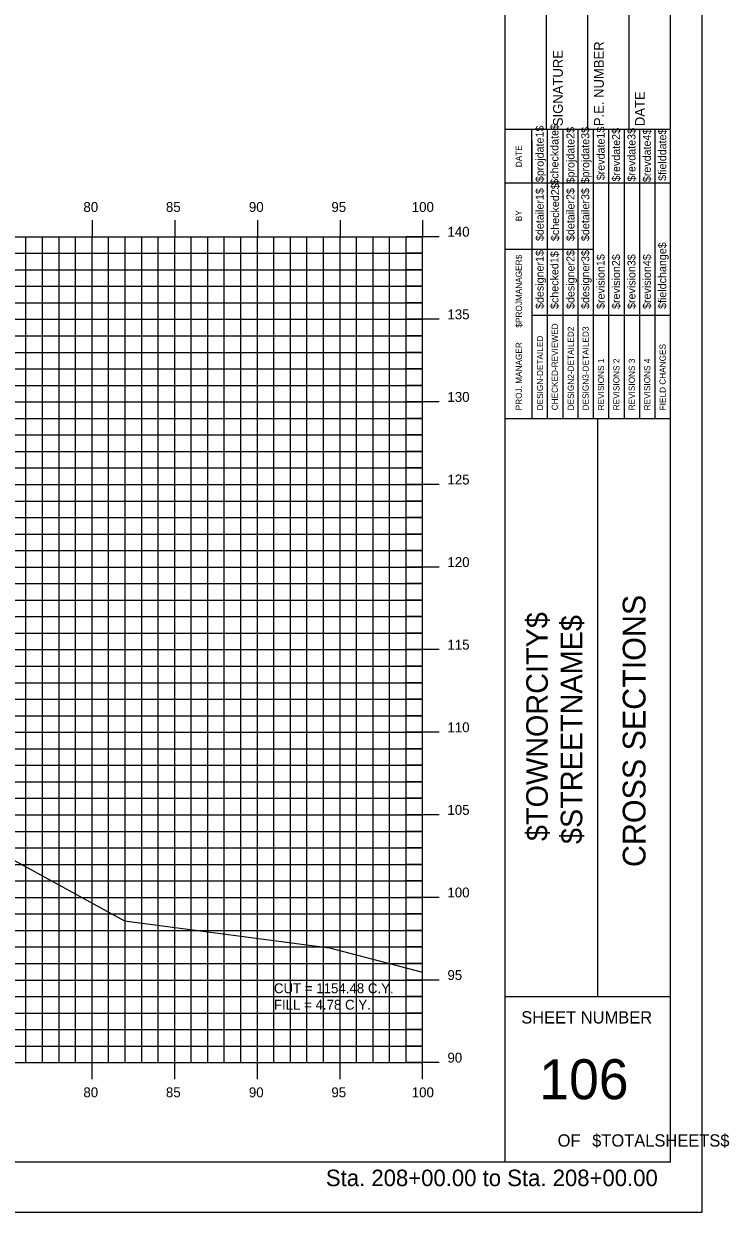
# Model space of a CAD drawing. Extents: x 850598 to 870284, y 366541 to 366651.
# Drawn here: x 868910.8 to 868953.5, y 366541.2 to 366613.1 of the extents above; entities that cross this region are included whole.
import ezdxf

# ---------------------------------------------------------------- set-up
doc = ezdxf.new("R2010")
doc.units = 0
for name, color, linetype in [('BORDER', 7, 'Continuous'), ('D_Text_Standard', 7, 'Continuous'), ('H_V ANNOTATION', 7, 'Continuous'), ('HIGHWAY_TITLE', 7, 'Continuous'), ('MAJOR', 7, 'Continuous'), ('MINOR', 7, 'Continuous'), ('PLOT BOUNDARY', 7, 'Continuous'), ('S_Roadway_Centerline', 7, 'Continuous')]:
    doc.layers.add(name, color=color, linetype=linetype)

msp = doc.modelspace()

# ---------------------------------------------------------------- linework, layer by layer
at = {"layer": 'BORDER'}
for p, q in [((868939.934, 366544.225), (868939.934, 366649.225)), ((868949.934, 366544.225), (868949.934, 366649.225)), ((868942.434, 366606.728), (868942.434, 366615.376)), ((868944.934, 366606.728), (868944.934, 366615.376)), ((868947.434, 366606.728), (868947.434, 366615.376)), ((868939.934, 366606.728), (868949.934, 366606.728)), ((868939.934, 366589.228), (868949.934, 366589.228)), ((868945.525, 366554.228), (868945.525, 366589.228)), ((868939.934, 366554.228), (868949.934, 366554.228)), ((868789.934, 366544.225), (868949.934, 366544.225))]:
    msp.add_line(p, q, dxfattribs=at)
for points in [[(868941.549, 366603.478), (868941.549, 366606.728)], [(868942.481, 366589.231), (868942.481, 366606.728)], [(868943.413, 366606.728), (868943.413, 366589.231)], [(868944.345, 366589.231), (868944.345, 366606.728)], [(868945.276, 366589.231), (868945.276, 366606.728)], [(868946.208, 366589.231), (868946.208, 366606.728)], [(868947.14, 366589.231), (868947.14, 366606.728)], [(868948.071, 366589.231), (868948.071, 366606.728)], [(868949.003, 366589.231), (868949.003, 366606.728)], [(868941.55, 366589.231), (868941.55, 366606.022)], [(868939.934, 366603.478), (868949.934, 366603.478)], [(868939.934, 366599.478), (868941.55, 366599.478)], [(868941.549, 366599.478), (868945.275, 366599.478)], [(868941.549, 366595.478), (868949.934, 366595.478)]]:
    msp.add_lwpolyline(points, dxfattribs=at)
at = {"layer": 'MAJOR'}
for p, q in [((868914.934, 366601.227), (868914.934, 366600.225)), ((868914.934, 366601.227), (868914.934, 366600.225)), ((868919.934, 366601.227), (868919.934, 366600.225)), ((868919.934, 366601.227), (868919.934, 366600.225)), ((868924.934, 366601.227), (868924.934, 366600.225)), ((868924.934, 366601.227), (868924.934, 366600.225)), ((868929.934, 366601.227), (868929.934, 366600.225)), ((868929.934, 366601.227), (868929.934, 366600.225)), ((868934.934, 366601.227), (868934.934, 366600.225)), ((868934.934, 366601.227), (868934.934, 366600.225)), ((868794.934, 366600.225), (868934.934, 366600.225)), ((868794.934, 366600.225), (868934.934, 366600.225)), ((868794.934, 366600.225), (868934.934, 366600.225)), ((868794.934, 366600.225), (868934.934, 366600.225)), ((868914.934, 366550.225), (868914.934, 366600.225)), ((868914.934, 366550.225), (868914.934, 366600.225)), ((868919.934, 366550.225), (868919.934, 366600.225)), ((868919.934, 366550.225), (868919.934, 366600.225)), ((868924.934, 366550.225), (868924.934, 366600.225)), ((868924.934, 366550.225), (868924.934, 366600.225)), ((868929.934, 366550.225), (868929.934, 366600.225)), ((868929.934, 366550.225), (868929.934, 366600.225)), ((868935.936, 366600.225), (868933.932, 366600.225)), ((868935.936, 366600.225), (868933.932, 366600.225)), ((868934.934, 366550.225), (868934.934, 366600.225)), ((868934.934, 366550.225), (868934.934, 366600.225)), ((868934.934, 366550.225), (868934.934, 366600.225)), ((868934.934, 366550.225), (868934.934, 366600.225)), ((868794.934, 366595.225), (868934.934, 366595.225)), ((868794.934, 366595.225), (868934.934, 366595.225)), ((868935.936, 366595.225), (868933.932, 366595.225)), ((868935.936, 366595.225), (868933.932, 366595.225)), ((868794.934, 366590.225), (868934.934, 366590.225)), ((868794.934, 366590.225), (868934.934, 366590.225)), ((868935.936, 366590.225), (868933.932, 366590.225)), ((868935.936, 366590.225), (868933.932, 366590.225)), ((868794.934, 366585.225), (868934.934, 366585.225)), ((868794.934, 366585.225), (868934.934, 366585.225)), ((868935.936, 366585.225), (868933.932, 366585.225)), ((868935.936, 366585.225), (868933.932, 366585.225)), ((868794.934, 366580.225), (868934.934, 366580.225)), ((868794.934, 366580.225), (868934.934, 366580.225)), ((868935.936, 366580.225), (868933.932, 366580.225)), ((868935.936, 366580.225), (868933.932, 366580.225)), ((868794.934, 366575.225), (868934.934, 366575.225)), ((868794.934, 366575.225), (868934.934, 366575.225)), ((868935.936, 366575.225), (868933.932, 366575.225)), ((868935.936, 366575.225), (868933.932, 366575.225)), ((868794.934, 366570.225), (868934.934, 366570.225)), ((868794.934, 366570.225), (868934.934, 366570.225)), ((868935.936, 366570.225), (868933.932, 366570.225)), ((868935.936, 366570.225), (868933.932, 366570.225)), ((868794.934, 366565.225), (868934.934, 366565.225)), ((868794.934, 366565.225), (868934.934, 366565.225)), ((868935.936, 366565.225), (868933.932, 366565.225)), ((868935.936, 366565.225), (868933.932, 366565.225)), ((868794.934, 366560.225), (868934.934, 366560.225)), ((868794.934, 366560.225), (868934.934, 366560.225)), ((868935.936, 366560.225), (868933.932, 366560.225)), ((868935.936, 366560.225), (868933.932, 366560.225)), ((868794.934, 366555.225), (868934.934, 366555.225)), ((868794.934, 366555.225), (868934.934, 366555.225)), ((868935.936, 366555.225), (868933.932, 366555.225)), ((868935.936, 366555.225), (868933.932, 366555.225)), ((868794.934, 366550.225), (868934.934, 366550.225)), ((868794.934, 366550.225), (868934.934, 366550.225)), ((868794.934, 366550.225), (868934.934, 366550.225)), ((868794.934, 366550.225), (868934.934, 366550.225)), ((868914.934, 366549.223), (868914.934, 366550.225)), ((868914.934, 366549.223), (868914.934, 366550.225)), ((868919.934, 366549.223), (868919.934, 366550.225)), ((868919.934, 366549.223), (868919.934, 366550.225)), ((868924.934, 366549.223), (868924.934, 366550.225)), ((868924.934, 366549.223), (868924.934, 366550.225)), ((868929.934, 366549.223), (868929.934, 366550.225)), ((868929.934, 366549.223), (868929.934, 366550.225)), ((868935.936, 366550.225), (868933.932, 366550.225)), ((868935.936, 366550.225), (868933.932, 366550.225)), ((868934.934, 366549.223), (868934.934, 366550.225)), ((868934.934, 366549.223), (868934.934, 366550.225))]:
    msp.add_line(p, q, dxfattribs=at)
at = {"layer": 'MINOR'}
for p, q in [((868910.934, 366550.225), (868910.934, 366600.225)), ((868910.934, 366550.225), (868910.934, 366600.225)), ((868911.934, 366550.225), (868911.934, 366600.225)), ((868911.934, 366550.225), (868911.934, 366600.225)), ((868912.934, 366550.225), (868912.934, 366600.225)), ((868912.934, 366550.225), (868912.934, 366600.225)), ((868913.934, 366550.225), (868913.934, 366600.225)), ((868913.934, 366550.225), (868913.934, 366600.225)), ((868915.934, 366550.225), (868915.934, 366600.225)), ((868915.934, 366550.225), (868915.934, 366600.225)), ((868916.934, 366550.225), (868916.934, 366600.225)), ((868916.934, 366550.225), (868916.934, 366600.225)), ((868917.934, 366550.225), (868917.934, 366600.225)), ((868917.934, 366550.225), (868917.934, 366600.225)), ((868918.934, 366550.225), (868918.934, 366600.225)), ((868918.934, 366550.225), (868918.934, 366600.225)), ((868920.934, 366550.225), (868920.934, 366600.225)), ((868920.934, 366550.225), (868920.934, 366600.225)), ((868921.934, 366550.225), (868921.934, 366600.225)), ((868921.934, 366550.225), (868921.934, 366600.225)), ((868922.934, 366550.225), (868922.934, 366600.225)), ((868922.934, 366550.225), (868922.934, 366600.225)), ((868923.934, 366550.225), (868923.934, 366600.225)), ((868923.934, 366550.225), (868923.934, 366600.225)), ((868925.934, 366550.225), (868925.934, 366600.225)), ((868925.934, 366550.225), (868925.934, 366600.225)), ((868926.934, 366550.225), (868926.934, 366600.225)), ((868926.934, 366550.225), (868926.934, 366600.225)), ((868927.934, 366550.225), (868927.934, 366600.225)), ((868927.934, 366550.225), (868927.934, 366600.225)), ((868928.934, 366550.225), (868928.934, 366600.225)), ((868928.934, 366550.225), (868928.934, 366600.225)), ((868930.934, 366550.225), (868930.934, 366600.225)), ((868930.934, 366550.225), (868930.934, 366600.225)), ((868931.934, 366550.225), (868931.934, 366600.225)), ((868931.934, 366550.225), (868931.934, 366600.225)), ((868932.934, 366550.225), (868932.934, 366600.225)), ((868932.934, 366550.225), (868932.934, 366600.225)), ((868933.934, 366550.225), (868933.934, 366600.225)), ((868933.934, 366550.225), (868933.934, 366600.225)), ((868794.934, 366599.225), (868934.934, 366599.225)), ((868794.934, 366599.225), (868934.934, 366599.225)), ((868934.934, 366599.225), (868933.932, 366599.225)), ((868934.934, 366599.225), (868933.932, 366599.225)), ((868794.934, 366598.225), (868934.934, 366598.225)), ((868794.934, 366598.225), (868934.934, 366598.225)), ((868934.934, 366598.225), (868933.932, 366598.225)), ((868934.934, 366598.225), (868933.932, 366598.225)), ((868794.934, 366597.225), (868934.934, 366597.225)), ((868794.934, 366597.225), (868934.934, 366597.225)), ((868934.934, 366597.225), (868933.932, 366597.225)), ((868934.934, 366597.225), (868933.932, 366597.225)), ((868794.934, 366596.225), (868934.934, 366596.225)), ((868794.934, 366596.225), (868934.934, 366596.225)), ((868934.934, 366596.225), (868933.932, 366596.225)), ((868934.934, 366596.225), (868933.932, 366596.225)), ((868794.934, 366594.225), (868934.934, 366594.225)), ((868794.934, 366594.225), (868934.934, 366594.225)), ((868934.934, 366594.225), (868933.932, 366594.225)), ((868934.934, 366594.225), (868933.932, 366594.225)), ((868794.934, 366593.225), (868934.934, 366593.225)), ((868794.934, 366593.225), (868934.934, 366593.225)), ((868934.934, 366593.225), (868933.932, 366593.225)), ((868934.934, 366593.225), (868933.932, 366593.225)), ((868794.934, 366592.225), (868934.934, 366592.225)), ((868794.934, 366592.225), (868934.934, 366592.225)), ((868934.934, 366592.225), (868933.932, 366592.225)), ((868934.934, 366592.225), (868933.932, 366592.225)), ((868794.934, 366591.225), (868934.934, 366591.225)), ((868794.934, 366591.225), (868934.934, 366591.225)), ((868934.934, 366591.225), (868933.932, 366591.225)), ((868934.934, 366591.225), (868933.932, 366591.225)), ((868794.934, 366589.225), (868934.934, 366589.225)), ((868794.934, 366589.225), (868934.934, 366589.225)), ((868934.934, 366589.225), (868933.932, 366589.225)), ((868934.934, 366589.225), (868933.932, 366589.225)), ((868794.934, 366588.225), (868934.934, 366588.225)), ((868794.934, 366588.225), (868934.934, 366588.225)), ((868934.934, 366588.225), (868933.932, 366588.225)), ((868934.934, 366588.225), (868933.932, 366588.225)), ((868794.934, 366587.225), (868934.934, 366587.225)), ((868794.934, 366587.225), (868934.934, 366587.225)), ((868934.934, 366587.225), (868933.932, 366587.225)), ((868934.934, 366587.225), (868933.932, 366587.225)), ((868794.934, 366586.225), (868934.934, 366586.225)), ((868794.934, 366586.225), (868934.934, 366586.225)), ((868934.934, 366586.225), (868933.932, 366586.225)), ((868934.934, 366586.225), (868933.932, 366586.225)), ((868794.934, 366584.225), (868934.934, 366584.225)), ((868794.934, 366584.225), (868934.934, 366584.225)), ((868934.934, 366584.225), (868933.932, 366584.225)), ((868934.934, 366584.225), (868933.932, 366584.225)), ((868794.934, 366583.225), (868934.934, 366583.225)), ((868794.934, 366583.225), (868934.934, 366583.225)), ((868934.934, 366583.225), (868933.932, 366583.225)), ((868934.934, 366583.225), (868933.932, 366583.225)), ((868794.934, 366582.225), (868934.934, 366582.225)), ((868794.934, 366582.225), (868934.934, 366582.225)), ((868934.934, 366582.225), (868933.932, 366582.225)), ((868934.934, 366582.225), (868933.932, 366582.225)), ((868794.934, 366581.225), (868934.934, 366581.225)), ((868794.934, 366581.225), (868934.934, 366581.225)), ((868934.934, 366581.225), (868933.932, 366581.225)), ((868934.934, 366581.225), (868933.932, 366581.225)), ((868794.934, 366579.225), (868934.934, 366579.225)), ((868794.934, 366579.225), (868934.934, 366579.225)), ((868934.934, 366579.225), (868933.932, 366579.225)), ((868934.934, 366579.225), (868933.932, 366579.225)), ((868794.934, 366578.225), (868934.934, 366578.225)), ((868794.934, 366578.225), (868934.934, 366578.225)), ((868934.934, 366578.225), (868933.932, 366578.225)), ((868934.934, 366578.225), (868933.932, 366578.225)), ((868794.934, 366577.225), (868934.934, 366577.225)), ((868794.934, 366577.225), (868934.934, 366577.225)), ((868934.934, 366577.225), (868933.932, 366577.225)), ((868934.934, 366577.225), (868933.932, 366577.225)), ((868794.934, 366576.225), (868934.934, 366576.225)), ((868794.934, 366576.225), (868934.934, 366576.225)), ((868934.934, 366576.225), (868933.932, 366576.225)), ((868934.934, 366576.225), (868933.932, 366576.225)), ((868794.934, 366574.225), (868934.934, 366574.225)), ((868794.934, 366574.225), (868934.934, 366574.225)), ((868934.934, 366574.225), (868933.932, 366574.225)), ((868934.934, 366574.225), (868933.932, 366574.225)), ((868794.934, 366573.225), (868934.934, 366573.225)), ((868794.934, 366573.225), (868934.934, 366573.225)), ((868934.934, 366573.225), (868933.932, 366573.225)), ((868934.934, 366573.225), (868933.932, 366573.225)), ((868794.934, 366572.225), (868934.934, 366572.225)), ((868794.934, 366572.225), (868934.934, 366572.225)), ((868934.934, 366572.225), (868933.932, 366572.225)), ((868934.934, 366572.225), (868933.932, 366572.225)), ((868794.934, 366571.225), (868934.934, 366571.225)), ((868794.934, 366571.225), (868934.934, 366571.225)), ((868934.934, 366571.225), (868933.932, 366571.225)), ((868934.934, 366571.225), (868933.932, 366571.225)), ((868794.934, 366569.225), (868934.934, 366569.225)), ((868794.934, 366569.225), (868934.934, 366569.225)), ((868934.934, 366569.225), (868933.932, 366569.225)), ((868934.934, 366569.225), (868933.932, 366569.225)), ((868794.934, 366568.225), (868934.934, 366568.225)), ((868794.934, 366568.225), (868934.934, 366568.225)), ((868934.934, 366568.225), (868933.932, 366568.225)), ((868934.934, 366568.225), (868933.932, 366568.225)), ((868794.934, 366567.225), (868934.934, 366567.225)), ((868794.934, 366567.225), (868934.934, 366567.225)), ((868934.934, 366567.225), (868933.932, 366567.225)), ((868934.934, 366567.225), (868933.932, 366567.225)), ((868794.934, 366566.225), (868934.934, 366566.225)), ((868794.934, 366566.225), (868934.934, 366566.225)), ((868934.934, 366566.225), (868933.932, 366566.225)), ((868934.934, 366566.225), (868933.932, 366566.225)), ((868794.934, 366564.225), (868934.934, 366564.225)), ((868794.934, 366564.225), (868934.934, 366564.225)), ((868934.934, 366564.225), (868933.932, 366564.225)), ((868934.934, 366564.225), (868933.932, 366564.225)), ((868794.934, 366563.225), (868934.934, 366563.225)), ((868794.934, 366563.225), (868934.934, 366563.225)), ((868934.934, 366563.225), (868933.932, 366563.225)), ((868934.934, 366563.225), (868933.932, 366563.225)), ((868794.934, 366562.225), (868934.934, 366562.225)), ((868794.934, 366562.225), (868934.934, 366562.225)), ((868934.934, 366562.225), (868933.932, 366562.225)), ((868934.934, 366562.225), (868933.932, 366562.225)), ((868794.934, 366561.225), (868934.934, 366561.225)), ((868794.934, 366561.225), (868934.934, 366561.225)), ((868934.934, 366561.225), (868933.932, 366561.225)), ((868934.934, 366561.225), (868933.932, 366561.225)), ((868794.934, 366559.225), (868934.934, 366559.225)), ((868794.934, 366559.225), (868934.934, 366559.225)), ((868934.934, 366559.225), (868933.932, 366559.225)), ((868934.934, 366559.225), (868933.932, 366559.225)), ((868794.934, 366558.225), (868934.934, 366558.225)), ((868794.934, 366558.225), (868934.934, 366558.225)), ((868934.934, 366558.225), (868933.932, 366558.225)), ((868934.934, 366558.225), (868933.932, 366558.225)), ((868794.934, 366557.225), (868934.934, 366557.225)), ((868794.934, 366557.225), (868934.934, 366557.225)), ((868934.934, 366557.225), (868933.932, 366557.225)), ((868934.934, 366557.225), (868933.932, 366557.225)), ((868794.934, 366556.225), (868934.934, 366556.225)), ((868794.934, 366556.225), (868934.934, 366556.225)), ((868934.934, 366556.225), (868933.932, 366556.225)), ((868934.934, 366556.225), (868933.932, 366556.225)), ((868794.934, 366554.225), (868934.934, 366554.225)), ((868794.934, 366554.225), (868934.934, 366554.225)), ((868934.934, 366554.225), (868933.932, 366554.225)), ((868934.934, 366554.225), (868933.932, 366554.225)), ((868794.934, 366553.225), (868934.934, 366553.225)), ((868794.934, 366553.225), (868934.934, 366553.225)), ((868934.934, 366553.225), (868933.932, 366553.225)), ((868934.934, 366553.225), (868933.932, 366553.225)), ((868794.934, 366552.225), (868934.934, 366552.225)), ((868794.934, 366552.225), (868934.934, 366552.225)), ((868934.934, 366552.225), (868933.932, 366552.225)), ((868934.934, 366552.225), (868933.932, 366552.225)), ((868794.934, 366551.225), (868934.934, 366551.225)), ((868794.934, 366551.225), (868934.934, 366551.225)), ((868934.934, 366551.225), (868933.932, 366551.225)), ((868934.934, 366551.225), (868933.932, 366551.225))]:
    msp.add_line(p, q, dxfattribs=at)
at = {"layer": 'PLOT BOUNDARY'}
msp.add_lwpolyline([(868781.841, 366541.166), (868951.841, 366541.166), (868951.841, 366651.166), (868781.841, 366651.166)], close=True, dxfattribs=at)
at = {"layer": 'S_Roadway_Centerline'}
msp.add_lwpolyline([(868854.954, 366583.465), (868863.061, 366583.075), (868864.022, 366583.021), (868866.853, 366582.894), (868868.909, 366582.499), (868872.584, 366581.739), (868872.811, 366581.798), (868876.123, 366581.198), (868880.073, 366579.985), (868888.69, 366574.258), (868891.749, 366572.734), (868892.567, 366572.484), (868902.225, 366569.109), (868903.272, 366567.338), (868904.179, 366566.663), (868909.982, 366562.602), (868916.898, 366558.804), (868929.298, 366557.18), (868934.934, 366555.707)], dxfattribs=at)

# ---------------------------------------------------------------- texts
at = {"layer": 'BORDER'}
for s, height, rotation, p in [('SIGNATURE', 0.5906, 90, (868943.414, 366606.92)), ('P.E. NUMBER', 0.59055, 90, (868945.895, 366606.92)), ('DATE', 0.5906, 90, (868948.375, 366606.92)), ('$projdate1$', 0.48455, 90, (868942.257, 366603.529)), ('$checkdate$', 0.48455, 90, (868943.151, 366603.371)), ('$projdate2$', 0.48455, 90, (868944.12, 366603.45)), ('$projdate3$', 0.48455, 90, (868945.015, 366603.45)), ('$revdate1$', 0.4845, 90, (868945.946, 366603.647)), ('$revdate2$', 0.4845, 90, (868946.878, 366603.568)), ('$revdate3$', 0.4845, 90, (868947.81, 366603.568)), ('$revdate4$', 0.4845, 90, (868948.741, 366603.529)), ('$fielddate$', 0.48455, 90, (868949.673, 366603.607)), ('DATE', 0.3714, 90, (868940.938, 366604.434)), ('$checked2$', 0.4845, 90, (868943.189, 366599.963)), ('$detailer1$', 0.48455, 90, (868942.257, 366599.963)), ('$detailer2$', 0.48455, 90, (868944.12, 366599.963)), ('$detailer3$', 0.48455, 90, (868945.015, 366599.963)), ('BY', 0.3714, 90, (868940.938, 366601.163)), ('$fieldchange$', 0.48455, 90, (868949.673, 366595.851)), ('$designer1$', 0.48455, 90, (868942.257, 366595.851)), ('$checked1$', 0.4845, 90, (868943.151, 366595.851)), ('$designer2$', 0.48455, 90, (868944.12, 366595.851)), ('$designer3$', 0.48455, 90, (868945.015, 366595.851)), ('$revision1$', 0.48455, 90, (868945.946, 366595.851)), ('$revision2$', 0.48455, 90, (868946.878, 366595.851)), ('$revision3$', 0.48455, 90, (868947.81, 366595.851)), ('$revision4$', 0.48455, 90, (868948.741, 366595.851)), ('$PROJMANAGER$', 0.37275, 90, (868940.938, 366594.723)), ('CHECKED-REVIEWED', 0.37275, 90, (868943.115, 366589.716)), ('DESIGN-DETAILED', 0.37275, 90, (868942.22, 366589.716)), ('DESIGN2-DETAILED2', 0.37275, 90, (868944.084, 366589.716)), ('DESIGN3-DETAILED3', 0.37275, 90, (868944.978, 366589.716)), ('PROJ. MANAGER', 0.37275, 90, (868940.938, 366589.716)), ('FIELD CHANGES', 0.37275, 90, (868949.637, 366589.716)), ('REVISIONS 1', 0.37275, 90, (868945.91, 366589.716)), ('REVISIONS 2', 0.37275, 90, (868946.842, 366589.716)), ('REVISIONS 3', 0.37275, 90, (868947.773, 366589.716)), ('REVISIONS 4', 0.37275, 90, (868948.705, 366589.716)), ('CROSS SECTIONS', 1.37787, 90, (868948.418, 366562.062)), ('SHEET NUMBER', 0.74527, 360, (868940.899, 366552.592)), ('106', 2.4194, 360, (868941.994, 366548.008)), ('OF', 0.7453, 360, (868943.101, 366545.138)), ('$TOTALSHEETS$', 0.74527, 360, (868945.19, 366545.138))]:
    msp.add_text(s, height=height, rotation=rotation, dxfattribs=at).set_placement(p)
at = {"layer": 'D_Text_Standard'}
for s, p in [('CUT = 1154.48 C.Y.', (868925.934, 366554.425)), ('FILL = 4.78 C.Y.', (868925.934, 366553.429))]:
    msp.add_text(s, height=0.6, dxfattribs=at).set_placement(p)
at = {"layer": 'H_V ANNOTATION'}
for s, height, p in [('80', 0.6, (868914.409, 366601.725)), ('85', 0.6, (868919.401, 366601.725)), ('90', 0.6, (868924.42, 366601.725)), ('95', 0.6, (868929.412, 366601.725)), ('100', 0.6, (868934.275, 366601.725)), ('140', 0.6, (868936.434, 366600.225)), ('135', 0.6, (868936.434, 366595.225)), ('130', 0.6, (868936.434, 366590.225)), ('125', 0.6, (868936.434, 366585.225)), ('120', 0.6, (868936.434, 366580.225)), ('115', 0.6, (868936.434, 366575.225)), ('110', 0.6, (868936.434, 366570.225)), ('105', 0.6, (868936.434, 366565.225)), ('100', 0.6, (868936.434, 366560.225)), ('95', 0.6, (868936.434, 366555.225)), ('90', 0.6, (868936.434, 366550.225)), ('80', 0.6, (868914.409, 366548.125)), ('85', 0.6, (868919.401, 366548.125)), ('90', 0.6, (868924.42, 366548.125)), ('95', 0.6, (868929.412, 366548.125)), ('100', 0.6, (868934.275, 366548.125)), ('Sta. 208+00.00 to Sta. 208+00.00', 1.0002, (868929.08, 366542.745))]:
    msp.add_text(s, height=height, dxfattribs=at).set_placement(p)
at = {"layer": 'HIGHWAY_TITLE'}
for s, p in [('$TOWNORCITY$', (868942.506, 366563.637)), ('$STREETNAME$', (868944.593, 366563.457))]:
    msp.add_text(s, height=1.30428, rotation=90, dxfattribs=at).set_placement(p)

doc.saveas('drawing.dxf')
